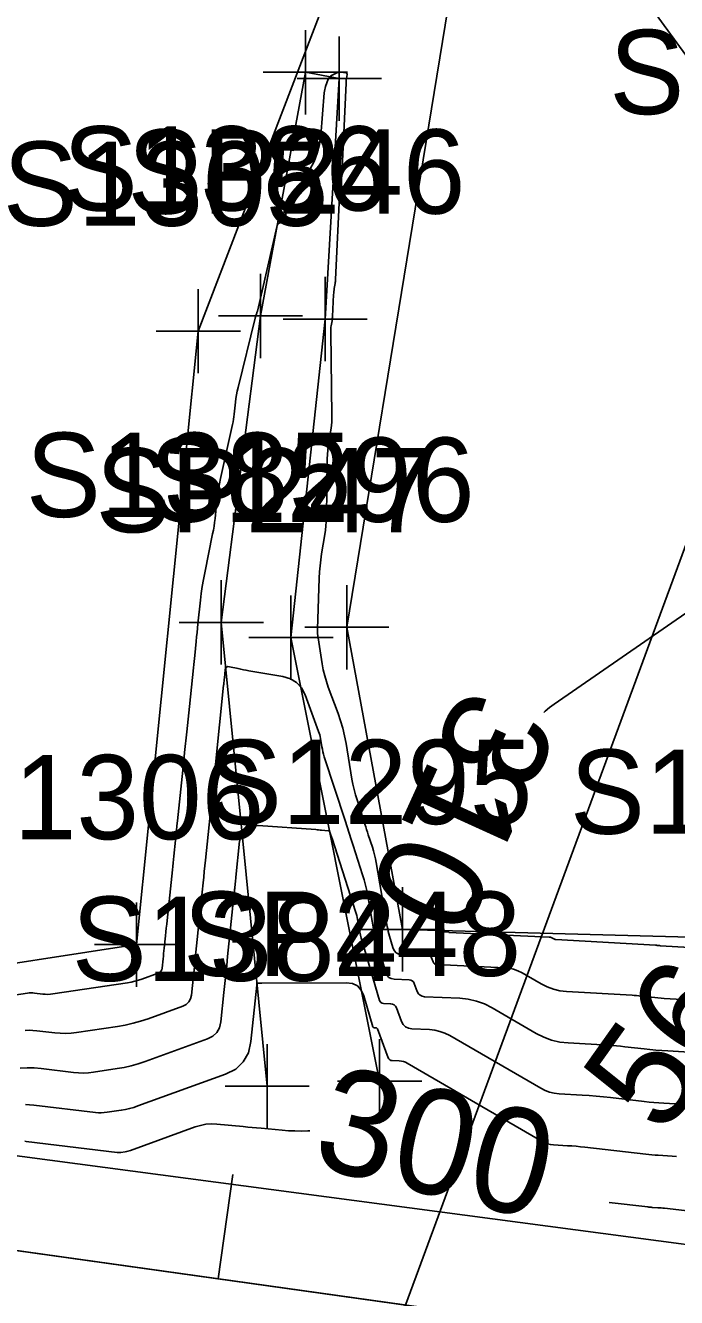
# Model space of a CAD drawing. Extents: x 816928 to 825690, y 436959 to 448212.
# Drawn here: x 818891.9 to 818922.8, y 445191.6 to 445252 of the extents above; entities that cross this region are included whole.
import ezdxf

# ---------------------------------------------------------------- set-up
doc = ezdxf.new("R2010")
doc.units = 0
for name, color, linetype in [('SURVEY - CONTOURS - Index with Text', 7, 'Continuous'), ('SURVEY - CONTOURS - Intermediate with optional Text', 7, 'Continuous'), ('SURVEY - DRAINAGE - Bridge Hydraulic Data - Points - Locators', 7, 'Continuous'), ('SURVEY - DRAINAGE - Bridge Hydraulic Data - Points - Numbers', 7, 'Continuous'), ('SURVEY - DRAINAGE - Bridge Hydraulic Data with Text', 7, 'Continuous'), ('SURVEY - DRAINAGE - Natural Features', 7, 'Continuous'), ('SURVEY - DTM - Breaklines', 7, 'Continuous'), ('SURVEY - DTM - Breaklines - Points - Locators', 7, 'Continuous'), ('SURVEY - DTM - Breaklines - Points - Numbers', 7, 'Continuous'), ('SURVEY - PROPERTY - Station and Offset Flags', 7, 'Continuous'), ('SURVEY - VEGETATION - Features - Points - Numbers', 7, 'Continuous'), ('SURVEY - VEGETATION - Features with Text', 7, 'Continuous')]:
    doc.layers.add(name, color=color, linetype=linetype)

msp = doc.modelspace()

# ---------------------------------------------------------------- linework, layer by layer
at = {"layer": 'SURVEY - CONTOURS - Index with Text'}
for points in [[(818927.774, 445227.178), (818917.013, 445219.754), (818916.791, 445219.59), (818916.581, 445219.414), (818916.52, 445219.357)], [(818911.785, 445208.944), (818911.994, 445208.935), (818911.998, 445208.935), (818912, 445208.934), (818912.002, 445208.932), (818912.004, 445208.929), (818912.008, 445208.918), (818912.009, 445208.916), (818912.01, 445208.915), (818912.012, 445208.914), (818912.014, 445208.914), (818916.774, 445208.695), (818916.807, 445208.691), (818916.839, 445208.684), (818916.869, 445208.673), (818916.899, 445208.658), (818916.994, 445208.603), (818917.015, 445208.592), (818917.037, 445208.585), (818917.059, 445208.579), (818917.082, 445208.577), (818921.825, 445208.307), (818921.849, 445208.305), (818921.872, 445208.304), (818921.895, 445208.302), (818921.918, 445208.299), (818921.993, 445208.29), (818922.009, 445208.289), (818922.025, 445208.287), (818922.042, 445208.286), (818922.058, 445208.285), (818926.751, 445208.015)], [(818905.395, 445199.502), (818905.301, 445199.498), (818904.995, 445199.489), (818904.69, 445199.492), (818904.385, 445199.504), (818904.08, 445199.527), (818903.085, 445199.62), (818902.871, 445199.64), (818902.658, 445199.66), (818902.445, 445199.68), (818902.232, 445199.699), (818900.988, 445199.815), (818900.723, 445199.826), (818900.462, 445199.807), (818900.205, 445199.759), (818899.952, 445199.682), (818896.874, 445198.567), (818896.815, 445198.547), (818896.754, 445198.53), (818896.693, 445198.517), (818896.631, 445198.506), (818896.427, 445198.475), (818896.383, 445198.47), (818896.34, 445198.468), (818896.296, 445198.469), (818896.252, 445198.473), (818891.915, 445198.995), (818891.857, 445199)], [(818926.464, 445195.337), (818922.239, 445195.823), (818922.16, 445195.832), (818922.082, 445195.839), (818922.003, 445195.845), (818921.925, 445195.85), (818921.668, 445195.865), (818921.613, 445195.869), (818921.558, 445195.873), (818921.503, 445195.878), (818921.448, 445195.884), (818919.614, 445196.096)]]:
    msp.add_lwpolyline(points, dxfattribs=at)
at = {"layer": 'SURVEY - CONTOURS - Intermediate with optional Text'}
for points in [[(818925.644, 445205.59), (818922.238, 445205.786), (818922.085, 445205.796), (818921.932, 445205.808), (818921.78, 445205.822), (818921.627, 445205.839), (818921.13, 445205.896), (818921.024, 445205.908), (818920.917, 445205.918), (818920.81, 445205.926), (818920.703, 445205.933), (818917.589, 445206.11), (818917.273, 445206.146), (818916.968, 445206.218), (818916.674, 445206.325), (818916.391, 445206.469), (818915.483, 445206.995), (818915.284, 445207.095), (818915.078, 445207.169), (818914.865, 445207.218), (818914.644, 445207.241), (818911.43, 445207.389), (818911.37, 445207.399), (818911.322, 445207.424), (818911.283, 445207.462), (818911.255, 445207.516), (818911.18, 445207.713), (818911.161, 445207.751), (818911.134, 445207.778), (818911.099, 445207.795), (818911.058, 445207.802), (818909.782, 445207.854), (818909.626, 445207.881), (818909.501, 445207.947), (818909.407, 445208.052), (818909.343, 445208.197), (818909.184, 445208.734), (818909.152, 445208.849), (818909.123, 445208.965), (818909.098, 445209.082), (818909.075, 445209.2), (818908.55, 445212.226), (818908.514, 445212.412), (818908.472, 445212.597), (818908.423, 445212.78), (818908.368, 445212.962), (818908.176, 445213.552), (818908.135, 445213.679), (818908.094, 445213.806), (818908.053, 445213.932), (818908.012, 445214.059), (818907.643, 445215.2), (818907.568, 445215.446), (818907.503, 445215.694), (818907.447, 445215.944), (818907.4, 445216.196), (818907.119, 445217.887), (818907.05, 445218.247), (818906.965, 445218.603), (818906.862, 445218.954), (818906.742, 445219.3), (818906.276, 445220.554), (818906.183, 445220.824), (818906.104, 445221.098), (818906.038, 445221.376), (818905.987, 445221.657), (818905.76, 445223.098), (818905.758, 445223.119), (818905.756, 445223.139), (818905.755, 445223.16), (818905.755, 445223.18), (818905.758, 445223.247), (818905.758, 445223.262), (818905.759, 445223.276), (818905.759, 445223.29), (818905.76, 445223.305), (818905.845, 445225.735), (818905.86, 445226.022), (818905.884, 445226.309), (818905.918, 445226.594), (818905.96, 445226.878), (818906.115, 445227.806), (818906.145, 445228.005), (818906.166, 445228.205), (818906.181, 445228.405), (818906.187, 445228.606), (818906.227, 445231.396), (818906.233, 445231.597), (818906.248, 445231.798), (818906.27, 445231.998), (818906.299, 445232.198), (818906.409, 445232.848), (818906.429, 445232.988), (818906.443, 445233.128), (818906.45, 445233.269), (818906.451, 445233.41), (818906.389, 445237.416), (818906.39, 445237.489), (818906.394, 445237.562), (818906.401, 445237.635), (818906.412, 445237.707), (818906.452, 445237.944), (818906.46, 445237.995), (818906.466, 445238.046), (818906.471, 445238.097), (818906.474, 445238.148), (818906.526, 445239.19), (818906.531, 445239.262), (818906.538, 445239.333), (818906.547, 445239.405), (818906.558, 445239.476), (818906.598, 445239.709), (818906.605, 445239.759), (818906.612, 445239.809), (818906.616, 445239.859), (818906.619, 445239.91), (818906.828, 445244.205), (818906.832, 445244.269), (818906.838, 445244.333), (818906.846, 445244.397), (818906.856, 445244.46), (818906.892, 445244.667), (818906.898, 445244.712), (818906.904, 445244.756), (818906.908, 445244.801), (818906.911, 445244.846), (818907.117, 445249.224), (818907.12, 445249.279), (818907.125, 445249.335), (818907.132, 445249.39), (818907.141, 445249.445), (818907.172, 445249.625), (818907.173, 445249.66), (818907.163, 445249.686), (818907.141, 445249.704), (818907.108, 445249.713), (818906.876, 445249.746), (818906.827, 445249.749), (818906.779, 445249.745), (818906.733, 445249.733), (818906.687, 445249.715), (818906.425, 445249.583), (818906.373, 445249.551), (818906.33, 445249.511), (818906.296, 445249.464), (818906.27, 445249.408), (818906.149, 445249.063), (818906.126, 445248.989), (818906.107, 445248.913), (818906.093, 445248.837), (818906.085, 445248.759), (818905.919, 445246.739), (818905.86, 445246.313), (818905.754, 445245.903), (818905.602, 445245.507), (818905.403, 445245.127), (818904.382, 445243.417), (818904.341, 445243.339), (818904.308, 445243.258), (818904.284, 445243.173), (818904.269, 445243.086), (818904.233, 445242.785), (818904.22, 445242.734), (818904.196, 445242.691), (818904.16, 445242.658), (818904.112, 445242.634), (818903.936, 445242.571), (818903.902, 445242.554), (818903.875, 445242.531), (818903.856, 445242.502), (818903.843, 445242.466), (818902.907, 445238.408), (818902.898, 445238.373), (818902.888, 445238.339), (818902.878, 445238.305), (818902.866, 445238.271), (818902.826, 445238.162), (818902.818, 445238.138), (818902.81, 445238.114), (818902.803, 445238.09), (818902.797, 445238.066), (818901.988, 445234.782), (818901.949, 445234.61), (818901.916, 445234.437), (818901.888, 445234.263), (818901.867, 445234.087), (818901.806, 445233.514), (818901.791, 445233.391), (818901.772, 445233.269), (818901.751, 445233.147), (818901.726, 445233.026), (818901.156, 445230.464), (818901.102, 445230.205), (818901.056, 445229.945), (818901.017, 445229.683), (818900.986, 445229.421), (818900.895, 445228.561), (818900.873, 445228.377), (818900.847, 445228.194), (818900.817, 445228.011), (818900.782, 445227.83), (818900.403, 445225.983), (818900.341, 445225.659), (818900.286, 445225.333), (818900.24, 445225.006), (818900.201, 445224.677), (818900.084, 445223.554), (818900.062, 445223.348), (818900.041, 445223.142), (818900.02, 445222.936), (818899.998, 445222.73), (818899.929, 445222.056), (818899.914, 445221.912), (818899.899, 445221.768), (818899.884, 445221.624), (818899.869, 445221.479), (818899.677, 445219.642), (818899.646, 445219.341), (818899.614, 445219.041), (818899.583, 445218.74), (818899.552, 445218.44), (818899.45, 445217.458), (818899.429, 445217.248), (818899.407, 445217.038), (818899.385, 445216.828), (818899.363, 445216.617), (818899.111, 445214.211), (818899.087, 445213.98), (818899.063, 445213.75), (818899.039, 445213.519), (818899.015, 445213.288), (818898.937, 445212.535), (818898.92, 445212.374), (818898.903, 445212.212), (818898.887, 445212.051), (818898.87, 445211.89), (818898.618, 445209.482), (818898.599, 445209.3), (818898.58, 445209.119), (818898.561, 445208.937), (818898.542, 445208.756), (818898.481, 445208.162), (818898.468, 445208.035), (818898.454, 445207.908), (818898.441, 445207.781), (818898.428, 445207.654), (818898.383, 445207.224), (818898.364, 445207.139), (818898.325, 445207.069), (818898.267, 445207.015), (818898.19, 445206.976), (818897.421, 445206.697), (818897.255, 445206.642), (818897.087, 445206.595), (818896.917, 445206.556), (818896.744, 445206.526), (818893.194, 445205.996), (818893.074, 445205.982), (818892.953, 445205.976), (818892.832, 445205.978), (818892.712, 445205.989), (818892.317, 445206.036), (818892.232, 445206.044), (818892.148, 445206.045), (818892.063, 445206.041), (818891.979, 445206.032), (818888.245, 445205.472)], [(818924.448, 445203.17), (818922.404, 445203.288), (818922.121, 445203.306), (818921.839, 445203.329), (818921.557, 445203.355), (818921.276, 445203.385), (818920.357, 445203.492), (818920.159, 445203.513), (818919.962, 445203.531), (818919.765, 445203.547), (818919.567, 445203.56), (818917.671, 445203.667), (818917.272, 445203.713), (818916.886, 445203.804), (818916.514, 445203.94), (818916.155, 445204.121), (818914.061, 445205.334), (818913.697, 445205.518), (818913.318, 445205.655), (818912.926, 445205.745), (818912.52, 445205.787), (818910.844, 445205.864), (818910.728, 445205.884), (818910.633, 445205.932), (818910.558, 445206.007), (818910.503, 445206.111), (818910.357, 445206.496), (818910.319, 445206.568), (818910.267, 445206.621), (818910.2, 445206.655), (818910.119, 445206.668), (818909.403, 445206.698), (818909.263, 445206.722), (818909.151, 445206.781), (818909.066, 445206.875), (818909.009, 445207.005), (818908.623, 445208.311), (818908.545, 445208.592), (818908.474, 445208.875), (818908.412, 445209.16), (818908.358, 445209.446), (818908.15, 445210.645), (818908.101, 445210.901), (818908.043, 445211.155), (818907.976, 445211.406), (818907.9, 445211.655), (818907.453, 445213.037), (818907.357, 445213.333), (818907.261, 445213.628), (818907.165, 445213.924), (818907.069, 445214.22), (818906.087, 445217.253), (818906.052, 445217.371), (818906.02, 445217.489), (818905.994, 445217.609), (818905.971, 445217.73), (818905.905, 445218.126), (818905.889, 445218.21), (818905.869, 445218.294), (818905.845, 445218.376), (818905.817, 445218.457), (818905.173, 445220.187), (818905.004, 445220.52), (818904.771, 445220.776), (818904.476, 445220.957), (818904.118, 445221.061), (818902.5, 445221.336), (818902.372, 445221.358), (818902.244, 445221.382), (818902.117, 445221.408), (818901.99, 445221.435), (818901.576, 445221.526), (818901.497, 445221.532), (818901.438, 445221.51), (818901.399, 445221.461), (818901.38, 445221.384), (818901.341, 445221.005), (818901.337, 445220.969), (818901.333, 445220.934), (818901.33, 445220.899), (818901.326, 445220.864), (818901.314, 445220.749), (818901.311, 445220.724), (818901.309, 445220.699), (818901.306, 445220.675), (818901.304, 445220.65), (818900.914, 445216.883), (818900.892, 445216.674), (818900.871, 445216.465), (818900.849, 445216.257), (818900.827, 445216.048), (818900.756, 445215.366), (818900.741, 445215.22), (818900.725, 445215.074), (818900.71, 445214.928), (818900.695, 445214.782), (818900.442, 445212.337), (818900.414, 445212.069), (818900.386, 445211.8), (818900.358, 445211.532), (818900.33, 445211.264), (818900.238, 445210.387), (818900.218, 445210.199), (818900.199, 445210.011), (818900.179, 445209.823), (818900.16, 445209.635), (818899.987, 445207.974), (818899.958, 445207.695), (818899.929, 445207.415), (818899.9, 445207.136), (818899.871, 445206.857), (818899.776, 445205.944), (818899.736, 445205.765), (818899.654, 445205.618), (818899.53, 445205.502), (818899.366, 445205.419), (818897.715, 445204.821), (818897.359, 445204.702), (818896.998, 445204.601), (818896.633, 445204.518), (818896.263, 445204.453), (818894.32, 445204.163), (818894.06, 445204.133), (818893.799, 445204.121), (818893.539, 445204.126), (818893.278, 445204.148), (818892.425, 445204.251), (818892.243, 445204.267), (818892.06, 445204.27), (818891.878, 445204.261)], [(818923.305, 445200.748), (818922.213, 445200.811), (818921.979, 445200.826), (818921.745, 445200.844), (818921.512, 445200.866), (818921.279, 445200.891), (818919.676, 445201.076), (818919.342, 445201.112), (818919.007, 445201.144), (818918.672, 445201.17), (818918.337, 445201.192), (818917.241, 445201.254), (818917.01, 445201.28), (818916.787, 445201.333), (818916.571, 445201.412), (818916.364, 445201.517), (818912.044, 445204.019), (818911.817, 445204.134), (818911.581, 445204.219), (818911.337, 445204.275), (818911.084, 445204.301), (818910.243, 445204.34), (818910.078, 445204.368), (818909.941, 445204.437), (818909.834, 445204.545), (818909.756, 445204.694), (818909.515, 445205.33), (818909.47, 445205.415), (818909.408, 445205.477), (818909.33, 445205.516), (818909.235, 445205.532), (818908.897, 445205.546), (818908.831, 445205.557), (818908.778, 445205.585), (818908.738, 445205.63), (818908.711, 445205.691), (818907.88, 445208.504), (818907.842, 445208.642), (818907.807, 445208.78), (818907.777, 445208.92), (818907.75, 445209.06), (818907.67, 445209.521), (818907.652, 445209.619), (818907.629, 445209.717), (818907.604, 445209.813), (818907.574, 445209.909), (818906.455, 445213.368), (818906.441, 445213.41), (818906.427, 445213.451), (818906.414, 445213.493), (818906.4, 445213.535), (818906.356, 445213.672), (818906.344, 445213.698), (818906.326, 445213.718), (818906.304, 445213.731), (818906.276, 445213.737), (818905.954, 445213.769), (818905.885, 445213.775), (818905.816, 445213.781), (818905.747, 445213.787), (818905.678, 445213.792), (818902.94, 445213.983), (818902.586, 445213.958), (818902.322, 445213.826), (818902.146, 445213.588), (818902.06, 445213.244), (818901.883, 445211.534), (818901.876, 445211.461), (818901.868, 445211.388), (818901.86, 445211.316), (818901.853, 445211.243), (818901.828, 445211.005), (818901.823, 445210.954), (818901.817, 445210.903), (818901.812, 445210.852), (818901.807, 445210.801), (818901.493, 445207.78), (818901.449, 445207.351), (818901.404, 445206.923), (818901.36, 445206.495), (818901.315, 445206.066), (818901.17, 445204.667), (818901.107, 445204.392), (818900.981, 445204.166), (818900.793, 445203.989), (818900.541, 445203.862), (818897.573, 445202.786), (818897.246, 445202.677), (818896.915, 445202.584), (818896.58, 445202.508), (818896.24, 445202.449), (818895.125, 445202.282), (818894.885, 445202.255), (818894.646, 445202.243), (818894.406, 445202.248), (818894.166, 445202.269), (818892.631, 445202.454), (818892.302, 445202.482), (818891.973, 445202.488), (818891.645, 445202.473)], [(818922.821, 445198.286), (818922.615, 445198.299), (818921.94, 445198.338), (818921.796, 445198.347), (818921.651, 445198.359), (818921.507, 445198.372), (818921.363, 445198.388), (818918.463, 445198.722), (818918.258, 445198.745), (818918.053, 445198.764), (818917.848, 445198.78), (818917.642, 445198.793), (818916.971, 445198.831), (818916.829, 445198.847), (818916.692, 445198.88), (818916.56, 445198.928), (818916.433, 445198.992), (818910.026, 445202.704), (818909.937, 445202.75), (818909.844, 445202.783), (818909.748, 445202.805), (818909.648, 445202.816), (818909.317, 445202.831), (818909.251, 445202.842), (818909.198, 445202.869), (818909.155, 445202.912), (818909.124, 445202.97), (818908.608, 445204.336), (818908.596, 445204.358), (818908.58, 445204.374), (818908.559, 445204.384), (818908.535, 445204.389), (818908.446, 445204.392), (818908.429, 445204.395), (818908.415, 445204.402), (818908.405, 445204.414), (818908.398, 445204.43), (818907.963, 445205.902), (818907.84, 445206.178), (818907.659, 445206.375), (818907.418, 445206.492), (818907.119, 445206.53), (818903.114, 445206.51), (818903.088, 445206.51), (818903.062, 445206.51), (818903.035, 445206.51), (818903.009, 445206.511), (818902.912, 445206.512), (818902.901, 445206.511), (818902.893, 445206.506), (818902.888, 445206.499), (818902.885, 445206.488), (818902.881, 445206.448), (818902.88, 445206.439), (818902.879, 445206.43), (818902.878, 445206.422), (818902.877, 445206.413), (818902.599, 445203.731), (818902.479, 445203.203), (818902.238, 445202.77), (818901.876, 445202.432), (818901.393, 445202.188), (818897.224, 445200.677), (818897.03, 445200.612), (818896.835, 445200.557), (818896.636, 445200.513), (818896.436, 445200.477), (818895.776, 445200.379), (818895.634, 445200.363), (818895.493, 445200.356), (818895.351, 445200.358), (818895.209, 445200.371), (818892.285, 445200.723), (818892.085, 445200.74), (818891.886, 445200.744)]]:
    msp.add_lwpolyline(points, dxfattribs=at)
at = {"layer": 'SURVEY - DRAINAGE - Bridge Hydraulic Data - Points - Locators'}
for p, q in [((818900.097, 445239.451), (818900.097, 445235.451)), ((818902.097, 445237.451), (818898.097, 445237.451)), ((818907.155, 445225.401), (818907.155, 445221.401)), ((818909.155, 445223.401), (818905.155, 445223.401)), ((818909.794, 445211.059), (818909.794, 445207.059)), ((818897.164, 445210.339), (818897.164, 445206.339)), ((818911.794, 445209.059), (818907.794, 445209.059)), ((818899.164, 445208.339), (818895.164, 445208.339))]:
    msp.add_line(p, q, dxfattribs=at)
at = {"layer": 'SURVEY - DRAINAGE - Bridge Hydraulic Data with Text'}
for p, q in [((818901.05, 445192.475), (818901.742, 445197.427)), ((818885.355, 445194.671), (818959.968, 445184.233))]:
    msp.add_line(p, q, dxfattribs=at)
for points in [[(818939.42, 445207.694), (818927.039, 445208.595), (818909.794, 445209.059), (818907.155, 445223.401), (818913.895, 445264.677), (818910.077, 445263.438), (818900.097, 445237.451), (818897.164, 445208.339), (818868.22, 445203.878)], [(818981.856, 445170.386), (818981.679, 445172.324), (818961.15, 445189.092), (818885.148, 445199.156), (818830.646, 445194.716), (818800.042, 445220.122), (818756.964, 445204.922), (818710.566, 445206.148)]]:
    msp.add_lwpolyline(points, dxfattribs=at)
at = {"layer": 'SURVEY - DRAINAGE - Natural Features'}
msp.add_lwpolyline([(818976.92, 445167.021), (818959.968, 445184.233), (818885.355, 445194.671), (818834.683, 445188.997), (818798.356, 445212.301), (818757.037, 445198.917), (818710.514, 445201.057)], dxfattribs=at)
at = {"layer": 'SURVEY - DTM - Breaklines'}
msp.add_lwpolyline([(818903.372, 445201.614), (818901.194, 445223.632), (818903.055, 445238.175), (818905.188, 445249.737), (818906.798, 445249.436), (818906.129, 445238.028), (818904.502, 445222.905), (818908.713, 445201.849)], dxfattribs=at)
at = {"layer": 'SURVEY - DTM - Breaklines - Points - Locators'}
for p, q in [((818905.188, 445251.737), (818905.188, 445247.737)), ((818906.798, 445251.436), (818906.798, 445247.436)), ((818907.188, 445249.737), (818903.188, 445249.737)), ((818908.798, 445249.436), (818904.798, 445249.436)), ((818903.055, 445240.175), (818903.055, 445236.175)), ((818906.129, 445240.028), (818906.129, 445236.028)), ((818905.055, 445238.175), (818901.055, 445238.175)), ((818908.129, 445238.028), (818904.129, 445238.028)), ((818901.194, 445225.632), (818901.194, 445221.632)), ((818904.502, 445224.905), (818904.502, 445220.905)), ((818903.194, 445223.632), (818899.194, 445223.632)), ((818906.502, 445222.905), (818902.502, 445222.905)), ((818903.372, 445203.614), (818903.372, 445199.614)), ((818908.713, 445203.849), (818908.713, 445199.849)), ((818910.713, 445201.849), (818906.713, 445201.849)), ((818905.372, 445201.614), (818901.372, 445201.614))]:
    msp.add_line(p, q, dxfattribs=at)
at = {"layer": 'SURVEY - VEGETATION - Features with Text'}
msp.add_lwpolyline([(818921.649, 445531.075), (818911.357, 445419.447), (818895.02, 445347.602), (818900.539, 445320.739), (818919.801, 445285.725), (818871.556, 445256.506), (818910.143, 445268.505), (818928.958, 445242.751), (818875.35, 445097.529)], dxfattribs=at)

# ---------------------------------------------------------------- texts
at = {"layer": 'SURVEY - CONTOURS - Index with Text'}
for s, rotation, p in [('310', 245.54767, (818912.714, 445220.74)), ('300', 346.52901, (818905.392, 445197.841))]:
    msp.add_text(s, height=5, rotation=rotation, dxfattribs=at).set_placement(p)
at = {"layer": 'SURVEY - DRAINAGE - Bridge Hydraulic Data - Points - Numbers'}
for s, p in [('S1305', (818890.81, 445242.451)), ('S1296', (818897.757, 445228.401)), ('S1295', (818900.506, 445214.059)), ('S1294', (818917.751, 445213.595)), ('S1306', (818887.766, 445213.339))]:
    msp.add_text(s, height=4, dxfattribs=at).set_placement(p)
at = {"layer": 'SURVEY - DTM - Breaklines - Points - Numbers'}
for s, p in [('S1386', (818893.657, 445243.175)), ('SP246', (818896.731, 445243.028)), ('S1385', (818891.906, 445228.632)), ('SP247', (818895.214, 445227.905)), ('SP248', (818899.378, 445206.849)), ('S1384', (818894.084, 445206.614))]:
    msp.add_text(s, height=4, dxfattribs=at).set_placement(p)
at = {"layer": 'SURVEY - PROPERTY - Station and Offset Flags'}
msp.add_text('56+99.25', height=5, rotation=54.59846, dxfattribs=at).set_placement((818922.168, 445199.174))
at = {"layer": 'SURVEY - VEGETATION - Features - Points - Numbers'}
msp.add_text('S1178', height=4, dxfattribs=at).set_placement((818919.623, 445247.751))

doc.saveas('drawing.dxf')
